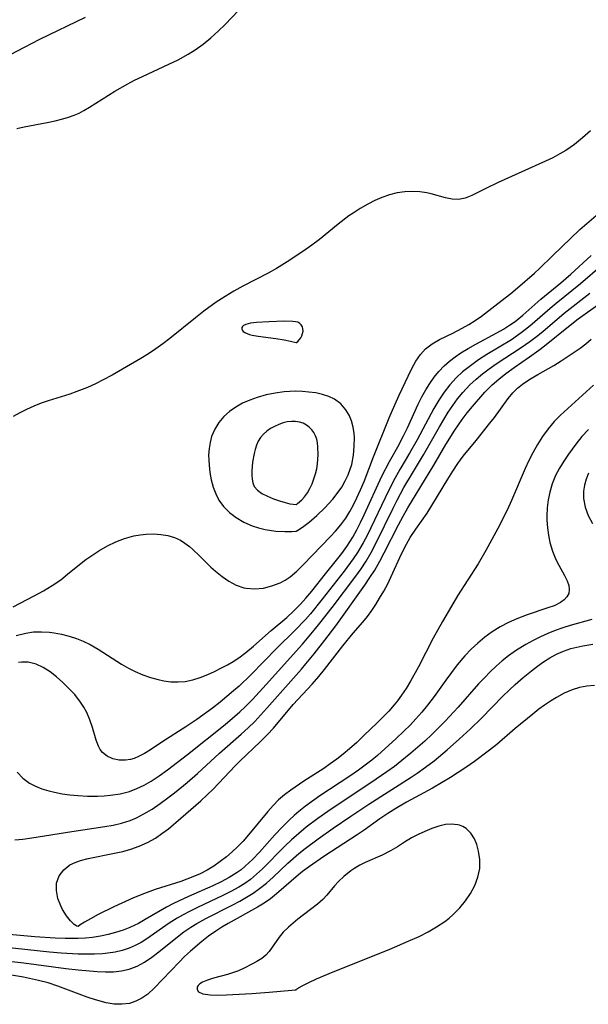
# Model space of a CAD drawing. Header units: inches. Extents: x 1073367 to 1082519, y 1569854 to 1574957.
# Tile 465 of 565: x 1079438 to 1079542, y 1573439 to 1573620. Entities that reach past the tile are written whole.
import ezdxf

# ---------------------------------------------------------------- set-up
doc = ezdxf.new("R2010")
doc.units = ezdxf.units.IN
doc.header["$MEASUREMENT"] = 0
doc.layers.add('CGG_CurvaNivelLidar_v1', color=7, linetype='Continuous', lineweight=30, true_color=0x008008)

msp = doc.modelspace()

# ---------------------------------------------------------------- linework, layer by layer
at = {"layer": 'CGG_CurvaNivelLidar_v1'}
for points in [[(1079429.8133, 1573610.2363, 72.5), (1079438.6246, 1573614.8292, 72.5), (1079441.4689, 1573616.2402, 72.5), (1079449.8427, 1573620.3021, 72.5)], [(1079437.2233, 1573599.8523, 72), (1079438.5986, 1573600.1717, 72), (1079442.8295, 1573600.9717, 72), (1079444.2926, 1573601.2801, 72), (1079445.7186, 1573601.6282, 72), (1079446.7526, 1573601.9275, 72), (1079447.7545, 1573602.2881, 72), (1079448.6625, 1573602.7021, 72), (1079449.5506, 1573603.1782, 72), (1079450.5898, 1573603.7949, 72), (1079455.2098, 1573606.6972, 72), (1079457.6269, 1573608.0862, 72), (1079458.8692, 1573608.7394, 72), (1079460.2821, 1573609.4318, 72), (1079465.1406, 1573611.6491, 72), (1079466.8285, 1573612.4661, 72), (1079468.7219, 1573613.4974, 72), (1079469.9823, 1573614.2869, 72), (1079471.4628, 1573615.3487, 72), (1079472.8755, 1573616.5005, 72), (1079474.224, 1573617.7279, 72), (1079475.4728, 1573618.9728, 72), (1079477.9258, 1573621.5064, 72)], [(1079542.5261, 1573599.4367, 72), (1079541.1018, 1573598.1333, 72), (1079539.5956, 1573596.935, 72), (1079538.0099, 1573595.8513, 72), (1079536.9148, 1573595.2019, 72), (1079535.6157, 1573594.5105, 72), (1079534.291, 1573593.8642, 72), (1079525.6238, 1573589.9594, 72), (1079523.3069, 1573588.8642, 72), (1079520.7371, 1573587.546, 72), (1079519.5258, 1573587.0593, 72), (1079518.324, 1573586.8139, 72), (1079517.1296, 1573586.8735, 72), (1079515.9033, 1573587.1456, 72), (1079513.2908, 1573587.8742, 72), (1079512.5219, 1573588.0311, 72), (1079511.2121, 1573588.2203, 72), (1079509.8619, 1573588.3055, 72), (1079508.4879, 1573588.2562, 72), (1079507.0788, 1573588.0428, 72), (1079505.669, 1573587.6812, 72), (1079504.2664, 1573587.1934, 72), (1079502.9543, 1573586.6311, 72), (1079501.6588, 1573585.9849, 72), (1079500.2925, 1573585.2108, 72), (1079498.9566, 1573584.3582, 72), (1079498.2046, 1573583.8331, 72), (1079496.1984, 1573582.2872, 72), (1079492.7699, 1573579.4909, 72), (1079491.3634, 1573578.4328, 72), (1079489.9254, 1573577.4127, 72), (1079486.8733, 1573575.3754, 72), (1079484.9104, 1573574.1833, 72), (1079483.385, 1573573.3419, 72), (1079478.7581, 1573570.9547, 72), (1079477.0921, 1573570.0231, 72), (1079475.4592, 1573569.0297, 72), (1079473.8634, 1573567.9745, 72), (1079471.5782, 1573566.3113, 72), (1079470.0642, 1573565.1375, 72), (1079465.3293, 1573561.3389, 72), (1079464.0575, 1573560.3605, 72), (1079462.7574, 1573559.4264, 72), (1079461.3844, 1573558.527, 72), (1079459.9821, 1573557.6719, 72), (1079454.7236, 1573554.6212, 72), (1079453.0984, 1573553.7208, 72), (1079451.6771, 1573552.9862, 72), (1079450.2307, 1573552.321, 72), (1079448.2742, 1573551.5744, 72), (1079446.9491, 1573551.1298, 72), (1079443.0225, 1573549.9058, 72), (1079441.7432, 1573549.4673, 72), (1079440.3626, 1573548.9252, 72), (1079439.0166, 1573548.3129, 72), (1079437.7878, 1573547.671, 72), (1079436.5962, 1573546.9755, 72)], [(1079436.5713, 1573512.096, 72), (1079440.4389, 1573514.0658, 72), (1079442.1179, 1573514.9804, 72), (1079443.7488, 1573515.9681, 72), (1079445.3116, 1573517.046, 72), (1079446.5735, 1573518.0354, 72), (1079449.0506, 1573520.0782, 72), (1079449.9192, 1573520.7457, 72), (1079450.8096, 1573521.3842, 72), (1079452.3254, 1573522.363, 72), (1079453.8896, 1573523.2433, 72), (1079455.423, 1573523.9819, 72), (1079456.9875, 1573524.5947, 72), (1079458.7355, 1573525.0861, 72), (1079459.8711, 1573525.2891, 72), (1079461.0073, 1573525.4071, 72), (1079462.3599, 1573525.4424, 72), (1079463.6884, 1573525.3574, 72), (1079464.9776, 1573525.1401, 72), (1079466.1604, 1573524.7916, 72), (1079467.2749, 1573524.2891, 72), (1079468.1102, 1573523.7684, 72), (1079468.9091, 1573523.1623, 72), (1079469.5018, 1573522.6597, 72), (1079470.7994, 1573521.4415, 72), (1079472.8794, 1573519.3775, 72), (1079473.6945, 1573518.621, 72), (1079474.9127, 1573517.6192, 72), (1079476.1865, 1573516.7479, 72), (1079477.5103, 1573516.0472, 72), (1079478.8812, 1573515.5684, 72), (1079479.3171, 1573515.4743, 72), (1079480.8968, 1573515.348, 72), (1079482.4945, 1573515.5018, 72), (1079484.0767, 1573515.8924, 72), (1079485.608, 1573516.4969, 72), (1079486.5209, 1573516.9803, 72), (1079487.3883, 1573517.5486, 72), (1079488.6397, 1573518.5969, 72), (1079489.8232, 1573519.7808, 72), (1079494.8494, 1573524.9614, 72), (1079495.764, 1573525.9774, 72), (1079496.7192, 1573527.1394, 72), (1079497.6047, 1573528.3582, 72), (1079498.3547, 1573529.5504, 72), (1079499.0411, 1573530.7885, 72), (1079499.676, 1573532.062, 72), (1079500.3354, 1573533.5154, 72), (1079500.9852, 1573535.0795, 72), (1079502.7002, 1573539.6154, 72), (1079505.5755, 1573546.765, 72), (1079506.1727, 1573548.1695, 72), (1079507.4268, 1573550.9271, 72), (1079509.0529, 1573554.385, 72), (1079509.7551, 1573555.806, 72), (1079510.4944, 1573557.1466, 72), (1079511.316, 1573558.3687, 72), (1079512.2705, 1573559.4271, 72), (1079513.4753, 1573560.3437, 72), (1079514.83, 1573561.1148, 72), (1079517.2649, 1573562.3236, 72), (1079519.0022, 1573563.2249, 72), (1079520.2146, 1573563.9022, 72), (1079521.3991, 1573564.6347, 72), (1079522.5474, 1573565.4402, 72), (1079526.8996, 1573568.7617, 72), (1079527.939, 1573569.5862, 72), (1079529.1249, 1573570.5934, 72), (1079532.246, 1573573.3034, 72), (1079533.196, 1573574.1678, 72), (1079535.562, 1573576.5132, 72), (1079540.57, 1573581.3157, 72), (1079544.8599, 1573585.0084, 72)], [(1079437.1418, 1573506.778, 71.5), (1079438.881, 1573507.2527, 71.5), (1079440.3223, 1573507.4505, 71.5), (1079441.7831, 1573507.494, 71.5), (1079443.2528, 1573507.4, 71.5), (1079444.0745, 1573507.2921, 71.5), (1079445.4531, 1573507.0337, 71.5), (1079446.8216, 1573506.6856, 71.5), (1079448.172, 1573506.2499, 71.5), (1079449.443, 1573505.7479, 71.5), (1079450.6815, 1573505.16, 71.5), (1079452.1997, 1573504.2953, 71.5), (1079456.4717, 1573501.5574, 71.5), (1079457.7155, 1573500.837, 71.5), (1079458.9861, 1573500.1868, 71.5), (1079460.3752, 1573499.5901, 71.5), (1079461.7881, 1573499.0967, 71.5), (1079463.2137, 1573498.7079, 71.5), (1079464.2034, 1573498.5039, 71.5), (1079465.5346, 1573498.325, 71.5), (1079466.8542, 1573498.2732, 71.5), (1079468.1538, 1573498.3724, 71.5), (1079469.5423, 1573498.6703, 71.5), (1079470.9121, 1573499.1206, 71.5), (1079472.2782, 1573499.6681, 71.5), (1079473.4969, 1573500.2026, 71.5), (1079474.7132, 1573500.7819, 71.5), (1079475.9152, 1573501.4157, 71.5), (1079476.9735, 1573502.0404, 71.5), (1079478.004, 1573502.7212, 71.5), (1079479.2722, 1573503.6696, 71.5), (1079480.6735, 1573504.833, 71.5), (1079483.9475, 1573507.7219, 71.5), (1079486.7755, 1573510.1268, 71.5), (1079488.0393, 1573511.2724, 71.5), (1079489.3252, 1573512.5711, 71.5), (1079490.3205, 1573513.6844, 71.5), (1079491.3785, 1573514.9593, 71.5), (1079493.8945, 1573518.1422, 71.5), (1079495.9182, 1573520.62, 71.5), (1079496.8868, 1573521.8514, 71.5), (1079497.808, 1573523.1183, 71.5), (1079498.891, 1573524.8282, 71.5), (1079499.6373, 1573526.1718, 71.5), (1079500.3392, 1573527.5479, 71.5), (1079501.0105, 1573528.9469, 71.5), (1079504.2689, 1573536.0365, 71.5), (1079505.6477, 1573538.7151, 71.5), (1079507.1632, 1573541.4533, 71.5), (1079508.2342, 1573543.4626, 71.5), (1079508.9631, 1573544.9534, 71.5), (1079510.9204, 1573549.2406, 71.5), (1079511.611, 1573550.6344, 71.5), (1079512.2932, 1573551.872, 71.5), (1079513.0329, 1573553.0651, 71.5), (1079513.8365, 1573554.2036, 71.5), (1079514.7104, 1573555.2778, 71.5), (1079515.6626, 1573556.2752, 71.5), (1079516.638, 1573557.1368, 71.5), (1079517.6764, 1573557.9328, 71.5), (1079518.7631, 1573558.6774, 71.5), (1079520.0996, 1573559.5099, 71.5), (1079521.4736, 1573560.2948, 71.5), (1079525.3394, 1573562.3421, 71.5), (1079526.601, 1573563.0601, 71.5), (1079527.7019, 1573563.7525, 71.5), (1079528.6961, 1573564.453, 71.5), (1079530.1275, 1573565.5932, 71.5), (1079533.4551, 1573568.5261, 71.5), (1079537.1261, 1573571.5465, 71.5), (1079538.9582, 1573573.1002, 71.5), (1079542.6819, 1573576.5455, 71.5)], [(1079544.6772, 1573574.7634, 71), (1079540.7039, 1573571.3426, 71), (1079536.2416, 1573567.7269, 71), (1079535.1627, 1573566.8249, 71), (1079531.8625, 1573563.9546, 71), (1079530.8604, 1573563.1323, 71), (1079529.8318, 1573562.345, 71), (1079528.0195, 1573561.1053, 71), (1079523.519, 1573558.3656, 71), (1079521.9767, 1573557.3775, 71), (1079520.4853, 1573556.3342, 71), (1079519.0671, 1573555.2173, 71), (1079517.8661, 1573554.1165, 71), (1079516.7089, 1573552.8358, 71), (1079515.652, 1573551.4441, 71), (1079514.6795, 1573549.9741, 71), (1079513.772, 1573548.446, 71), (1079510.7184, 1573542.7371, 71), (1079509.3046, 1573540.2654, 71), (1079507.5227, 1573537.2505, 71), (1079506.6174, 1573535.6349, 71), (1079505.4537, 1573533.3564, 71), (1079502.9221, 1573527.9904, 71), (1079501.5405, 1573525.1652, 71), (1079500.8046, 1573523.784, 71), (1079499.7553, 1573522.0088, 71), (1079498.9844, 1573520.851, 71), (1079497.3259, 1573518.6231, 71), (1079493.3165, 1573513.4832, 71), (1079491.1412, 1573510.8065, 71), (1079490.2107, 1573509.7487, 71), (1079488.2743, 1573507.7065, 71), (1079484.9956, 1573504.4596, 71), (1079480.2164, 1573499.5698, 71), (1079478.0662, 1573497.5305, 71), (1079477.0145, 1573496.618, 71), (1079474.554, 1573494.5915, 71), (1079473.144, 1573493.4807, 71), (1079470.2886, 1573491.3913, 71), (1079468.2776, 1573490.0236, 71), (1079464.0742, 1573487.3604, 71), (1079461.7992, 1573485.8398, 71), (1079460.6953, 1573485.1537, 71), (1079459.5953, 1573484.5744, 71), (1079458.7847, 1573484.245, 71), (1079458.1044, 1573484.0454, 71), (1079457.2187, 1573483.9021, 71), (1079456.0045, 1573483.9157, 71), (1079454.8611, 1573484.1624, 71), (1079453.8352, 1573484.6353, 71), (1079452.9799, 1573485.3417, 71), (1079452.5671, 1573485.8855, 71), (1079452.2259, 1573486.5053, 71), (1079451.8122, 1573487.5628, 71), (1079451.1245, 1573489.9366, 71), (1079450.67, 1573491.3207, 71), (1079450.0826, 1573492.6902, 71), (1079449.561, 1573493.6292, 71), (1079448.9616, 1573494.5396, 71), (1079447.8648, 1573495.9515, 71), (1079446.8195, 1573497.1003, 71), (1079445.7081, 1573498.1827, 71), (1079444.5545, 1573499.192, 71), (1079443.3466, 1573500.1311, 71), (1079442.1067, 1573500.9301, 71), (1079440.8224, 1573501.5284, 71), (1079439.2982, 1573501.8854, 71), (1079438.6839, 1573501.9196, 71), (1079438.1767, 1573501.9013, 71), (1079437.5357, 1573501.824, 71)], [(1079437.3106, 1573481.7278, 70.5), (1079438.3429, 1573480.6128, 70.5), (1079439.5837, 1573479.6965, 70.5), (1079440.6787, 1573479.1164, 70.5), (1079441.8581, 1573478.6451, 70.5), (1079443.1038, 1573478.2692, 70.5), (1079444.183, 1573478.0194, 70.5), (1079445.5678, 1573477.7683, 70.5), (1079446.9846, 1573477.5739, 70.5), (1079448.4227, 1573477.4321, 70.5), (1079450.2337, 1573477.3291, 70.5), (1079452.0478, 1573477.3177, 70.5), (1079453.252, 1573477.3695, 70.5), (1079454.4462, 1573477.4738, 70.5), (1079456.2011, 1573477.742, 70.5), (1079457.905, 1573478.1822, 70.5), (1079459.2686, 1573478.7048, 70.5), (1079460.5926, 1573479.3498, 70.5), (1079461.8846, 1573480.0894, 70.5), (1079463.3958, 1573481.0665, 70.5), (1079464.8791, 1573482.1158, 70.5), (1079468.5689, 1573484.9352, 70.5), (1079475.4995, 1573490.4735, 70.5), (1079476.8464, 1573491.6056, 70.5), (1079478.1599, 1573492.7719, 70.5), (1079479.1676, 1573493.7296, 70.5), (1079480.4747, 1573495.0552, 70.5), (1079483.0081, 1573497.7977, 70.5), (1079489.6549, 1573505.2415, 70.5), (1079491.8285, 1573507.7738, 70.5), (1079492.887, 1573509.0611, 70.5), (1079495.113, 1573511.9152, 70.5), (1079499.4649, 1573517.6759, 70.5), (1079500.4263, 1573519.0363, 70.5), (1079501.336, 1573520.4303, 70.5), (1079502.2699, 1573522.0254, 70.5), (1079503.1414, 1573523.6614, 70.5), (1079506.3134, 1573530.1736, 70.5), (1079507.0564, 1573531.6598, 70.5), (1079508.2747, 1573533.952, 70.5), (1079509.8447, 1573536.6113, 70.5), (1079511.8969, 1573539.9648, 70.5), (1079514.8212, 1573545.0857, 70.5), (1079515.6331, 1573546.4819, 70.5), (1079516.432, 1573547.7714, 70.5), (1079517.2712, 1573549.0275, 70.5), (1079518.1576, 1573550.2422, 70.5), (1079519.1003, 1573551.4052, 70.5), (1079520.4109, 1573552.8143, 70.5), (1079521.5317, 1573553.8553, 70.5), (1079522.7138, 1573554.8337, 70.5), (1079523.9441, 1573555.7601, 70.5), (1079525.212, 1573556.6426, 70.5), (1079529.8456, 1573559.6447, 70.5), (1079531.4153, 1573560.7513, 70.5), (1079532.6096, 1573561.6748, 70.5), (1079533.7765, 1573562.6353, 70.5), (1079537.6901, 1573565.9418, 70.5), (1079542.4134, 1573569.645, 70.5)], [(1079436.9063, 1573469.268, 70), (1079438.3717, 1573469.4312, 70), (1079440.0047, 1573469.6646, 70), (1079447.3158, 1573470.8237, 70), (1079453.4173, 1573471.7296, 70), (1079454.951, 1573472.0166, 70), (1079456.4544, 1573472.3718, 70), (1079458.0552, 1573472.8746, 70), (1079459.2314, 1573473.359, 70), (1079460.5722, 1573474.0443, 70), (1079462.0759, 1573474.9482, 70), (1079463.5457, 1573475.9417, 70), (1079464.9886, 1573477.0022, 70), (1079466.1736, 1573477.9249, 70), (1079468.5027, 1573479.8469, 70), (1079470.3812, 1573481.4933, 70), (1079474.4552, 1573485.21, 70), (1079478.4141, 1573488.6805, 70), (1079479.6862, 1573489.8375, 70), (1079480.9175, 1573491.0323, 70), (1079482.0548, 1573492.233, 70), (1079483.1608, 1573493.4667, 70), (1079489.4775, 1573500.6521, 70), (1079490.3149, 1573501.6238, 70), (1079491.7982, 1573503.4388, 70), (1079493.7841, 1573505.9418, 70), (1079495.7698, 1573508.5745, 70), (1079501.1372, 1573516.0703, 70), (1079502.059, 1573517.4336, 70), (1079502.9372, 1573518.8235, 70), (1079503.8697, 1573520.4444, 70), (1079504.6878, 1573521.9773, 70), (1079507.2999, 1573527.1248, 70), (1079508.1283, 1573528.6826, 70), (1079508.9928, 1573530.2118, 70), (1079513.79, 1573538.0753, 70), (1079516.0042, 1573541.8744, 70), (1079517.6162, 1573544.507, 70), (1079518.9661, 1573546.4687, 70), (1079519.9006, 1573547.6843, 70), (1079520.8725, 1573548.8658, 70), (1079523.1441, 1573551.4478, 70), (1079524.4816, 1573552.8056, 70), (1079525.701, 1573553.886, 70), (1079526.9832, 1573554.8982, 70), (1079528.5301, 1573556.009, 70), (1079531.3249, 1573557.9264, 70), (1079533.0308, 1573559.1524, 70), (1079534.1031, 1573559.984, 70), (1079538.7902, 1573563.7967, 70), (1079540.2637, 1573564.9027, 70), (1079544.2957, 1573567.8036, 70)], [(1079543.0975, 1573552.7689, 69.5), (1079537.0244, 1573547.2515, 69.5), (1079535.8726, 1573546.0817, 69.5), (1079534.7764, 1573544.7472, 69.5), (1079533.7606, 1573543.3134, 69.5), (1079532.8236, 1573541.8528, 69.5), (1079531.9471, 1573540.3316, 69.5), (1079531.2254, 1573538.9168, 69.5), (1079530.5509, 1573537.4643, 69.5), (1079528.0236, 1573531.5576, 69.5), (1079527.2334, 1573529.8306, 69.5), (1079525.5417, 1573526.4208, 69.5), (1079523.3571, 1573522.3796, 69.5), (1079521.9411, 1573519.9651, 69.5), (1079518.1558, 1573514.0939, 69.5), (1079516.9975, 1573512.183, 69.5), (1079515.3626, 1573509.3867, 69.5), (1079513.6876, 1573506.3083, 69.5), (1079510.9658, 1573501.0646, 69.5), (1079509.4846, 1573498.3944, 69.5), (1079508.6988, 1573497.0993, 69.5), (1079507.8638, 1573495.8454, 69.5), (1079507.1105, 1573494.8246, 69.5), (1079506.4903, 1573494.0475, 69.5), (1079505.4959, 1573492.9142, 69.5), (1079504.451, 1573491.8228, 69.5), (1079503.3749, 1573490.7575, 69.5), (1079500.9638, 1573488.4325, 69.5), (1079499.6327, 1573487.1806, 69.5), (1079498.2762, 1573485.9728, 69.5), (1079497.1138, 1573485.0068, 69.5), (1079495.9532, 1573484.086, 69.5), (1079494.7799, 1573483.2311, 69.5), (1079493.5723, 1573482.4119, 69.5), (1079489.9229, 1573480.0449, 69.5), (1079487.5486, 1573478.4263, 69.5), (1079486.3921, 1573477.5561, 69.5), (1079485.2997, 1573476.6245, 69.5), (1079484.2748, 1573475.6017, 69.5), (1079483.309, 1573474.5177, 69.5), (1079479.7523, 1573470.2058, 69.5), (1079478.7711, 1573469.0615, 69.5), (1079477.7466, 1573467.9842, 69.5), (1079476.7416, 1573467.0657, 69.5), (1079475.7018, 1573466.1957, 69.5), (1079474.5679, 1573465.2887, 69.5), (1079473.3853, 1573464.4401, 69.5), (1079472.1701, 1573463.7154, 69.5), (1079470.8872, 1573463.0726, 69.5), (1079469.5522, 1573462.4951, 69.5), (1079467.332, 1573461.6739, 69.5), (1079462.6552, 1573460.1925, 69.5), (1079460.6737, 1573459.4737, 69.5), (1079458.6306, 1573458.6214, 69.5), (1079455.0307, 1573456.9828, 69.5), (1079452.1817, 1573455.5878, 69.5), (1079450.762, 1573454.8172, 69.5), (1079449.6414, 1573454.1622, 69.5), (1079448.8742, 1573453.6812, 69.5), (1079448.5, 1573453.402, 69.5), (1079448.289, 1573453.4265, 69.5), (1079447.7891, 1573453.7775, 69.5), (1079447.1149, 1573454.4389, 69.5), (1079446.3667, 1573455.3604, 69.5), (1079445.6454, 1573456.4902, 69.5), (1079445.3006, 1573457.1706, 69.5), (1079444.7802, 1573458.557, 69.5), (1079444.5055, 1573459.9846, 69.5), (1079444.5525, 1573461.3653, 69.5), (1079445.0115, 1573462.6835, 69.5), (1079445.8471, 1573463.804, 69.5), (1079446.9777, 1573464.6883, 69.5), (1079447.9318, 1573465.1633, 69.5), (1079448.9583, 1573465.5062, 69.5), (1079450.3093, 1573465.8537, 69.5), (1079455.1738, 1573466.8321, 69.5), (1079456.6737, 1573467.1752, 69.5), (1079458.1527, 1573467.5893, 69.5), (1079459.7139, 1573468.1471, 69.5), (1079461.2234, 1573468.8241, 69.5), (1079462.6688, 1573469.6249, 69.5), (1079463.8879, 1573470.4397, 69.5), (1079465.0635, 1573471.331, 69.5), (1079467.3491, 1573473.2445, 69.5), (1079471.0228, 1573476.4658, 69.5), (1079472.1781, 1573477.5325, 69.5), (1079473.2694, 1573478.5949, 69.5), (1079477.3221, 1573482.9054, 69.5), (1079478.1663, 1573483.752, 69.5), (1079481.9193, 1573487.2916, 69.5), (1079483.2831, 1573488.6545, 69.5), (1079484.3315, 1573489.8234, 69.5), (1079487.9632, 1573494.1182, 69.5), (1079491.4392, 1573497.8818, 69.5), (1079492.6578, 1573499.2562, 69.5), (1079493.7166, 1573500.5573, 69.5), (1079497.0814, 1573504.898, 69.5), (1079498.9832, 1573507.214, 69.5), (1079500.7603, 1573509.2692, 69.5), (1079501.6116, 1573510.3191, 69.5), (1079502.3946, 1573511.3918, 69.5), (1079503.1327, 1573512.5012, 69.5), (1079503.8378, 1573513.6364, 69.5), (1079504.6041, 1573514.9441, 69.5), (1079505.3217, 1573516.2798, 69.5), (1079505.9755, 1573517.6424, 69.5), (1079507.8281, 1573521.7842, 69.5), (1079508.7405, 1573523.5603, 69.5), (1079509.4584, 1573524.7789, 69.5), (1079510.473, 1573526.2937, 69.5), (1079512.5764, 1573529.2747, 69.5), (1079513.4444, 1573530.6393, 69.5), (1079516.3597, 1573535.4882, 69.5), (1079517.2715, 1573536.9523, 69.5), (1079518.2052, 1573538.3749, 69.5), (1079519.188, 1573539.7271, 69.5), (1079521.5487, 1573542.605, 69.5), (1079524.073, 1573545.7658, 69.5), (1079524.9019, 1573546.8482, 69.5), (1079527.4139, 1573550.2913, 69.5), (1079528.3141, 1573551.3568, 69.5), (1079529.1305, 1573552.176, 69.5), (1079530.0541, 1573552.9454, 69.5), (1079531.4293, 1573553.884, 69.5), (1079532.8794, 1573554.7336, 69.5), (1079535.8273, 1573556.3897, 69.5), (1079537.1616, 1573557.2266, 69.5), (1079540.6637, 1573559.5488, 69.5), (1079541.6965, 1573560.3373, 69.5), (1079542.6661, 1573561.1975, 69.5)], [(1079542.1486, 1573544.628, 70), (1079540.9738, 1573543.3087, 70), (1079539.8636, 1573541.9509, 70), (1079539.1596, 1573541.0324, 70), (1079538.4828, 1573540.0996, 70), (1079537.6226, 1573538.8209, 70), (1079536.8353, 1573537.5117, 70), (1079536.1414, 1573536.1662, 70), (1079535.5222, 1573534.6677, 70), (1079535.0522, 1573533.1261, 70), (1079534.7633, 1573531.6909, 70), (1079534.5957, 1573530.2376, 70), (1079534.5377, 1573528.7779, 70), (1079534.5494, 1573527.98, 70), (1079534.6373, 1573526.5828, 70), (1079534.813, 1573525.2074, 70), (1079535.0845, 1573523.8667, 70), (1079535.5636, 1573522.2694, 70), (1079536.1792, 1573520.7727, 70), (1079536.7142, 1573519.722, 70), (1079537.7846, 1573517.7941, 70), (1079538.2385, 1573516.8596, 70), (1079538.5464, 1573515.9701, 70), (1079538.6503, 1573515.2172, 70), (1079538.5547, 1573514.5203, 70), (1079538.2264, 1573513.8844, 70), (1079537.6919, 1573513.3242, 70), (1079537.0629, 1573512.8807, 70), (1079535.8518, 1573512.2794, 70), (1079534.7224, 1573511.8578, 70), (1079530.8875, 1573510.6208, 70), (1079528.9983, 1573509.8838, 70), (1079527.4687, 1573509.1769, 70), (1079525.9679, 1573508.374, 70), (1079524.5139, 1573507.47, 70), (1079523.1609, 1573506.4893, 70), (1079521.868, 1573505.4191, 70), (1079520.6349, 1573504.2709, 70), (1079519.4649, 1573503.0512, 70), (1079518.0836, 1573501.4208, 70), (1079517.0171, 1573500.0356, 70), (1079515.9843, 1573498.6196, 70), (1079513.8255, 1573495.5814, 70), (1079512.6444, 1573494.005, 70), (1079511.6015, 1573492.7287, 70), (1079510.5102, 1573491.4926, 70), (1079509.4232, 1573490.3415, 70), (1079508.3027, 1573489.2219, 70), (1079506.8917, 1573487.8877, 70), (1079503.428, 1573484.8024, 70), (1079502.3898, 1573483.9434, 70), (1079501.1881, 1573483.0101, 70), (1079499.9589, 1573482.1112, 70), (1079498.3514, 1573480.9993, 70), (1079492.8438, 1573477.3575, 70), (1079490.2549, 1573475.4819, 70), (1079489.0126, 1573474.4956, 70), (1079488.1499, 1573473.7599, 70), (1079487.3078, 1573472.986, 70), (1079485.9296, 1573471.6291, 70), (1079484.5956, 1573470.2273, 70), (1079481.7701, 1573467.0563, 70), (1079480.5086, 1573465.6988, 70), (1079479.1773, 1573464.4335, 70), (1079478.4087, 1573463.8021, 70), (1079477.6953, 1573463.2818, 70), (1079476.2297, 1573462.3665, 70), (1079474.7472, 1573461.5805, 70), (1079473.2165, 1573460.8555, 70), (1079468.7513, 1573458.892, 70), (1079466.0196, 1573457.6071, 70), (1079464.6875, 1573456.9118, 70), (1079460.8321, 1573454.6652, 70), (1079459.5475, 1573453.9488, 70), (1079457.9591, 1573453.1769, 70), (1079456.7331, 1573452.6962, 70), (1079455.3781, 1573452.2577, 70), (1079453.9926, 1573451.8927, 70), (1079452.582, 1573451.5999, 70), (1079451.1504, 1573451.3819, 70), (1079449.8265, 1573451.2505, 70), (1079448.4908, 1573451.1778, 70), (1079446.0994, 1573451.1672, 70), (1079444.2569, 1573451.2302, 70), (1079440.5525, 1573451.4746, 70), (1079431.0259, 1573452.3428, 70)], [(1079542.1823, 1573536.587, 70.5), (1079541.7361, 1573535.4904, 70.5), (1079541.4128, 1573534.3858, 70.5), (1079541.2415, 1573533.2732, 70.5), (1079541.2635, 1573531.94, 70.5), (1079541.5576, 1573530.3777, 70.5), (1079542.1022, 1573528.8448, 70.5), (1079542.8795, 1573527.375, 70.5)], [(1079542.7862, 1573509.7222, 70.5), (1079538.8143, 1573508.618, 70.5), (1079537.4328, 1573508.1817, 70.5), (1079536.0682, 1573507.7056, 70.5), (1079534.7268, 1573507.1797, 70.5), (1079533.3475, 1573506.5645, 70.5), (1079531.9999, 1573505.8902, 70.5), (1079530.6837, 1573505.1629, 70.5), (1079528.9658, 1573504.1007, 70.5), (1079527.5097, 1573503.0656, 70.5), (1079526.3433, 1573502.1347, 70.5), (1079525.2161, 1573501.1529, 70.5), (1079524.1251, 1573500.1272, 70.5), (1079523.0684, 1573499.0625, 70.5), (1079521.9945, 1573497.9089, 70.5), (1079518.2338, 1573493.6485, 70.5), (1079515.8587, 1573491.1037, 70.5), (1079513.3967, 1573488.6433, 70.5), (1079512.1178, 1573487.4367, 70.5), (1079509.5707, 1573485.1809, 70.5), (1079507.9424, 1573483.8497, 70.5), (1079506.5519, 1573482.7867, 70.5), (1079505.1347, 1573481.7578, 70.5), (1079502.2458, 1573479.7711, 70.5), (1079494.9138, 1573474.9454, 70.5), (1079492.5036, 1573473.2408, 70.5), (1079490.3529, 1573471.6027, 70.5), (1079488.9963, 1573470.4885, 70.5), (1079487.6836, 1573469.3201, 70.5), (1079486.4149, 1573468.1098, 70.5), (1079482.3262, 1573463.9515, 70.5), (1079481.2529, 1573462.9644, 70.5), (1079480.1289, 1573462.0435, 70.5), (1079479.0813, 1573461.2951, 70.5), (1079477.9901, 1573460.607, 70.5), (1079476.5412, 1573459.8007, 70.5), (1079475.051, 1573459.0539, 70.5), (1079470.4116, 1573456.8887, 70.5), (1079468.9102, 1573456.1473, 70.5), (1079467.7679, 1573455.5403, 70.5), (1079466.6522, 1573454.8957, 70.5), (1079465.2151, 1573453.9742, 70.5), (1079461.0915, 1573451.103, 70.5), (1079460.0382, 1573450.4518, 70.5), (1079458.958, 1573449.8702, 70.5), (1079457.8421, 1573449.3803, 70.5), (1079456.5835, 1573448.9714, 70.5), (1079455.2818, 1573448.6766, 70.5), (1079453.9461, 1573448.4775, 70.5), (1079452.9512, 1573448.3827, 70.5), (1079451.4917, 1573448.3025, 70.5), (1079450.0121, 1573448.279, 70.5), (1079448.5174, 1573448.306, 70.5), (1079445.3802, 1573448.4951, 70.5), (1079443.2618, 1573448.685, 70.5), (1079434.7475, 1573449.5734, 70.5)], [(1079434.6978, 1573447.1385, 71), (1079438.5402, 1573446.7156, 71), (1079446.2491, 1573445.695, 71), (1079448.5075, 1573445.4286, 71), (1079451.9756, 1573445.1264, 71), (1079453.5028, 1573445.0623, 71), (1079454.9962, 1573445.0831, 71), (1079456.4474, 1573445.2257, 71), (1079457.8859, 1573445.546, 71), (1079459.3153, 1573446.1051, 71), (1079460.6859, 1573446.854, 71), (1079462.0132, 1573447.7419, 71), (1079463.3102, 1573448.7267, 71), (1079466.7107, 1573451.5124, 71), (1079467.8882, 1573452.4077, 71), (1079469.1711, 1573453.2795, 71), (1079470.2774, 1573453.9495, 71), (1079471.9324, 1573454.8594, 71), (1079476.7595, 1573457.2843, 71), (1079478.1723, 1573458.0323, 71), (1079479.4178, 1573458.75, 71), (1079480.6285, 1573459.5185, 71), (1079481.7958, 1573460.3466, 71), (1079483.0536, 1573461.3579, 71), (1079484.265, 1573462.431, 71), (1079486.9939, 1573465.0058, 71), (1079489.0288, 1573466.8066, 71), (1079490.1696, 1573467.7247, 71), (1079492.5271, 1573469.4861, 71), (1079495.3075, 1573471.4572, 71), (1079498.5596, 1573473.6691, 71), (1079501.8698, 1573475.835, 71), (1079509.6116, 1573480.7862, 71), (1079510.6972, 1573481.5073, 71), (1079512.277, 1573482.631, 71), (1079513.818, 1573483.8121, 71), (1079516.2462, 1573485.8236, 71), (1079518.5096, 1573487.8182, 71), (1079520.52, 1573489.6533, 71), (1079522.5204, 1573491.6003, 71), (1079526.4664, 1573495.6653, 71), (1079527.5877, 1573496.7622, 71), (1079528.7338, 1573497.8268, 71), (1079530.206, 1573499.1087, 71), (1079531.7101, 1573500.3333, 71), (1079532.8018, 1573501.1704, 71), (1079533.9152, 1573501.9614, 71), (1079535.0614, 1573502.6881, 71), (1079536.2898, 1573503.3521, 71), (1079537.5641, 1573503.9181, 71), (1079538.9582, 1573504.4019, 71), (1079540.0254, 1573504.6897, 71), (1079541.112, 1573504.9195, 71), (1079542.9417, 1573505.1859, 71)], [(1079543.2448, 1573497.6263, 71.5), (1079541.8515, 1573497.4764, 71.5), (1079540.4958, 1573497.2303, 71.5), (1079539.1877, 1573496.8592, 71.5), (1079537.7083, 1573496.2334, 71.5), (1079536.2817, 1573495.4516, 71.5), (1079535.1946, 1573494.771, 71.5), (1079534.1254, 1573494.0387, 71.5), (1079533.0772, 1573493.2602, 71.5), (1079531.9324, 1573492.3454, 71.5), (1079528.7264, 1573489.7051, 71.5), (1079525.3348, 1573486.8019, 71.5), (1079523.9945, 1573485.7316, 71.5), (1079521.2312, 1573483.6825, 71.5), (1079519.6514, 1573482.5793, 71.5), (1079516.8165, 1573480.7431, 71.5), (1079515.178, 1573479.7388, 71.5), (1079513.5153, 1573478.7784, 71.5), (1079508.7624, 1573476.2053, 71.5), (1079506.8216, 1573475.0582, 71.5), (1079505.3413, 1573474.1162, 71.5), (1079503.8924, 1573473.1349, 71.5), (1079501.014, 1573471.0865, 71.5), (1079499.7234, 1573470.2173, 71.5), (1079493.5895, 1573466.2233, 71.5), (1079490.9599, 1573464.4295, 71.5), (1079489.6959, 1573463.4873, 71.5), (1079488.9243, 1573462.8691, 71.5), (1079484.9161, 1573459.3563, 71.5), (1079483.779, 1573458.4713, 71.5), (1079482.621, 1573457.69, 71.5), (1079481.4181, 1573456.9597, 71.5), (1079476.0333, 1573453.9421, 71.5), (1079474.8734, 1573453.2514, 71.5), (1079473.7417, 1573452.5197, 71.5), (1079472.4509, 1573451.5915, 71.5), (1079471.1946, 1573450.6166, 71.5), (1079469.1015, 1573448.8759, 71.5), (1079468.0449, 1573447.8896, 71.5), (1079467.0242, 1573446.8679, 71.5), (1079462.4685, 1573442.0502, 71.5), (1079461.2631, 1573440.9601, 71.5), (1079460.2168, 1573440.2278, 71.5), (1079459.1034, 1573439.6579, 71.5), (1079457.9279, 1573439.2784, 71.5), (1079456.5459, 1573439.1045, 71.5), (1079455.1099, 1573439.1569, 71.5), (1079453.6376, 1573439.3907, 71.5), (1079451.668, 1573439.9105, 71.5), (1079450.1533, 1573440.4153, 71.5), (1079444.7514, 1573442.4568, 71.5), (1079443.0058, 1573443.0179, 71.5), (1079441.2241, 1573443.4987, 71.5), (1079438.4717, 1573444.0895, 71.5), (1079435.5372, 1573444.5513, 71.5)]]:
    msp.add_polyline3d(points, dxfattribs=at)
for points in [[(1079488.5, 1573560.5792, 72.5), (1079488.6061, 1573560.614, 72.5), (1079488.8221, 1573560.7847, 72.5), (1079489.0958, 1573561.0687, 72.5), (1079489.3724, 1573561.4479, 72.5), (1079489.5674, 1573561.8244, 72.5), (1079489.7079, 1573562.2364, 72.5), (1079489.7793, 1573562.6626, 72.5), (1079489.768, 1573563.0798, 72.5), (1079489.6591, 1573563.4798, 72.5), (1079489.4587, 1573563.8252, 72.5), (1079489.1806, 1573564.0977, 72.5), (1079488.8056, 1573564.2953, 72.5), (1079488.3851, 1573564.4079, 72.5), (1079487.9283, 1573564.4717, 72.5), (1079486.3507, 1573564.5081, 72.5), (1079483.4849, 1573564.3988, 72.5), (1079481.2125, 1573564.2436, 72.5), (1079480.1579, 1573564.1077, 72.5), (1079479.6792, 1573564.0091, 72.5), (1079479.2529, 1573563.8794, 72.5), (1079478.859, 1573563.6812, 72.5), (1079478.6863, 1573563.5335, 72.5), (1079478.552, 1573563.3175, 72.5), (1079478.5243, 1573563.171, 72.5), (1079478.5405, 1573563.0216, 72.5), (1079478.6377, 1573562.8104, 72.5), (1079478.8119, 1573562.6142, 72.5), (1079479.1194, 1573562.4014, 72.5), (1079479.5042, 1573562.2215, 72.5), (1079479.946, 1573562.0705, 72.5), (1079480.4458, 1573561.9414, 72.5), (1079481.5287, 1573561.7416, 72.5), (1079484.7897, 1573561.3141, 72.5), (1079486.3092, 1573561.0788, 72.5), (1079487.5008, 1573560.8463, 72.5)], [(1079488.5, 1573525.9414, 72.5), (1079489.1498, 1573526.3379, 72.5), (1079489.9202, 1573526.8805, 72.5), (1079490.8945, 1573527.6247, 72.5), (1079492.2927, 1573528.8033, 72.5), (1079493.7845, 1573530.2214, 72.5), (1079495.2521, 1573531.8338, 72.5), (1079496.5757, 1573533.5956, 72.5), (1079496.8708, 1573534.0551, 72.5), (1079497.5139, 1573535.1854, 72.5), (1079498.051, 1573536.3221, 72.5), (1079498.7048, 1573538.1909, 72.5), (1079499.0399, 1573539.8992, 72.5), (1079499.1893, 1573541.5314, 72.5), (1079499.2075, 1573543.1308, 72.5), (1079499.1609, 1573543.9014, 72.5), (1079498.9867, 1573545.0708, 72.5), (1079498.6756, 1573546.1871, 72.5), (1079498.2324, 1573547.237, 72.5), (1079497.6607, 1573548.202, 72.5), (1079496.7102, 1573549.3104, 72.5), (1079495.551, 1573550.1882, 72.5), (1079494.4922, 1573550.6942, 72.5), (1079493.3362, 1573551.0596, 72.5), (1079492.1088, 1573551.3181, 72.5), (1079490.8311, 1573551.4956, 72.5), (1079489.6508, 1573551.5984, 72.5), (1079488.4507, 1573551.6357, 72.5), (1079487.3819, 1573551.6035, 72.5), (1079486.3066, 1573551.5171, 72.5), (1079484.6446, 1573551.2944, 72.5), (1079482.9958, 1573550.9658, 72.5), (1079481.3811, 1573550.5211, 72.5), (1079480.0099, 1573550.0223, 72.5), (1079478.6963, 1573549.4216, 72.5), (1079477.4481, 1573548.7125, 72.5), (1079476.2937, 1573547.8988, 72.5), (1079475.258, 1573546.9743, 72.5), (1079474.3261, 1573545.8749, 72.5), (1079473.568, 1573544.6631, 72.5), (1079473.0021, 1573543.3566, 72.5), (1079472.7031, 1573542.2573, 72.5), (1079472.5252, 1573541.1184, 72.5), (1079472.452, 1573539.9517, 72.5), (1079472.4607, 1573538.9995, 72.5), (1079472.5211, 1573538.0406, 72.5), (1079472.682, 1573536.6987, 72.5), (1079472.9347, 1573535.3663, 72.5), (1079473.2911, 1573534.059, 72.5), (1079473.7464, 1573532.8375, 72.5), (1079474.3465, 1573531.6516, 72.5), (1079475.2026, 1573530.4849, 72.5), (1079476.271, 1573529.4097, 72.5), (1079477.5278, 1573528.4369, 72.5), (1079478.9281, 1573527.6006, 72.5), (1079480.4264, 1573526.9313, 72.5), (1079481.6318, 1573526.5381, 72.5), (1079482.8353, 1573526.2523, 72.5), (1079484.7608, 1573525.9781, 72.5), (1079486.436, 1573525.8857, 72.5), (1079487.7068, 1573525.8912, 72.5)], [(1079488.5, 1573530.8477, 73), (1079488.5826, 1573530.8675, 73), (1079488.7847, 1573531.0043, 73), (1079489.5383, 1573531.692, 73), (1079490.0506, 1573532.2774, 73), (1079490.5686, 1573532.991, 73), (1079491.0279, 1573533.777, 73), (1079491.4354, 1573534.6401, 73), (1079491.7831, 1573535.5506, 73), (1079492.0661, 1573536.4767, 73), (1079492.2799, 1573537.386, 73), (1079492.429, 1573538.3109, 73), (1079492.5286, 1573539.9536, 73), (1079492.5027, 1573541.4402, 73), (1079492.4273, 1573542.1527, 73), (1079492.2915, 1573542.8343, 73), (1079492.0767, 1573543.4744, 73), (1079491.7702, 1573544.0581, 73), (1079491.3809, 1573544.5851, 73), (1079490.9206, 1573545.0486, 73), (1079490.3967, 1573545.4373, 73), (1079489.7769, 1573545.7556, 73), (1079489.1077, 1573545.9749, 73), (1079488.4042, 1573546.0914, 73), (1079487.6513, 1573546.0985, 73), (1079486.8878, 1573546.0051, 73), (1079486.1257, 1573545.8253, 73), (1079485.3248, 1573545.5482, 73), (1079484.5482, 1573545.1976, 73), (1079483.8071, 1573544.7837, 73), (1079483.116, 1573544.3091, 73), (1079482.4943, 1573543.7701, 73), (1079481.9676, 1573543.1562, 73), (1079481.5685, 1573542.4821, 73), (1079481.2578, 1573541.7451, 73), (1079481.01, 1573540.9638, 73), (1079480.8144, 1573540.1892, 73), (1079480.5217, 1573538.5991, 73), (1079480.4245, 1573537.8006, 73), (1079480.3664, 1573537.0108, 73), (1079480.3578, 1573536.2392, 73), (1079480.4151, 1573535.4969, 73), (1079480.5584, 1573534.8042, 73), (1079480.8284, 1573534.1664, 73), (1079481.4094, 1573533.4978, 73), (1079482.2406, 1573532.8911, 73), (1079483.2417, 1573532.3524, 73), (1079484.3332, 1573531.8876, 73), (1079485.4374, 1573531.5032, 73), (1079486.4785, 1573531.206, 73), (1079487.3811, 1573531.001, 73), (1079487.9895, 1573530.8969, 73)], [(1079488.5, 1573441.7391, 72), (1079488.587, 1573441.8697, 72), (1079488.9626, 1573442.1311, 72), (1079489.745, 1573442.5752, 72), (1079490.853, 1573443.1316, 72), (1079492.237, 1573443.7713, 72), (1079495.3379, 1573445.0815, 72), (1079505.5702, 1573449.1597, 72), (1079509.0903, 1573450.6653, 72), (1079511.0799, 1573451.5812, 72), (1079512.7182, 1573452.4132, 72), (1079514.2955, 1573453.3163, 72), (1079515.7893, 1573454.3097, 72), (1079516.5867, 1573454.9203, 72), (1079517.3428, 1573455.5701, 72), (1079518.5414, 1573456.7853, 72), (1079519.6038, 1573458.0893, 72), (1079520.5266, 1573459.4627, 72), (1079521.289, 1573460.8883, 72), (1079521.8882, 1573462.4456, 72), (1079522.2216, 1573464.0227, 72), (1079522.2474, 1573465.6573, 72), (1079522.0104, 1573467.2458, 72), (1079521.6866, 1573468.4148, 72), (1079521.2398, 1573469.4923, 72), (1079520.575, 1573470.5446, 72), (1079519.725, 1573471.3667, 72), (1079519.133, 1573471.7158, 72), (1079518.4832, 1573471.9613, 72), (1079518.176, 1573472.0383, 72), (1079516.9947, 1573472.1606, 72), (1079515.929, 1573472.0817, 72), (1079514.6761, 1573471.8003, 72), (1079513.409, 1573471.3711, 72), (1079512.1351, 1573470.8535, 72), (1079510.8817, 1573470.2937, 72), (1079509.6608, 1573469.6648, 72), (1079508.3762, 1573468.8699, 72), (1079507.1153, 1573468.0349, 72), (1079505.8216, 1573467.2468, 72), (1079504.3028, 1573466.4975, 72), (1079501.1532, 1573465.1092, 72), (1079500.1955, 1573464.6166, 72), (1079499.2687, 1573464.0733, 72), (1079498.5283, 1573463.5806, 72), (1079497.2441, 1573462.5675, 72), (1079496.3719, 1573461.7243, 72), (1079495.5685, 1573460.8398, 72), (1079494.1231, 1573459.1203, 72), (1079493.4028, 1573458.3423, 72), (1079492.4485, 1573457.4966, 72), (1079488.8442, 1573454.7185, 72), (1079487.1, 1573453.2637, 72), (1079486.1424, 1573452.3406, 72), (1079485.367, 1573451.4163, 72), (1079483.5425, 1573448.8042, 72), (1079482.9639, 1573448.1467, 72), (1079482.1915, 1573447.5308, 72), (1079481.2945, 1573446.9751, 72), (1079480.241, 1573446.3894, 72), (1079479.1139, 1573445.8159, 72), (1079477.9373, 1573445.279, 72), (1079477.18, 1573444.9743, 72), (1079475.8936, 1573444.5524, 72), (1079473.3728, 1573443.8895, 72), (1079472.2505, 1573443.5614, 72), (1079471.3122, 1573443.1768, 72), (1079470.8072, 1573442.8486, 72), (1079470.5301, 1573442.5624, 72), (1079470.3739, 1573442.2808, 72), (1079470.3413, 1573441.7993, 72), (1079470.5954, 1573441.3723, 72), (1079471.3696, 1573441.0004, 72), (1079472.729, 1573440.8142, 72), (1079474.1286, 1573440.7867, 72), (1079475.7379, 1573440.8353, 72), (1079480.3742, 1573441.1072, 72), (1079483.5412, 1573441.3409, 72), (1079487.7105, 1573441.7303, 72), (1079488.3632, 1573441.7707, 72)]]:
    msp.add_polyline3d(points, close=True, dxfattribs=at)

doc.saveas('drawing.dxf')
